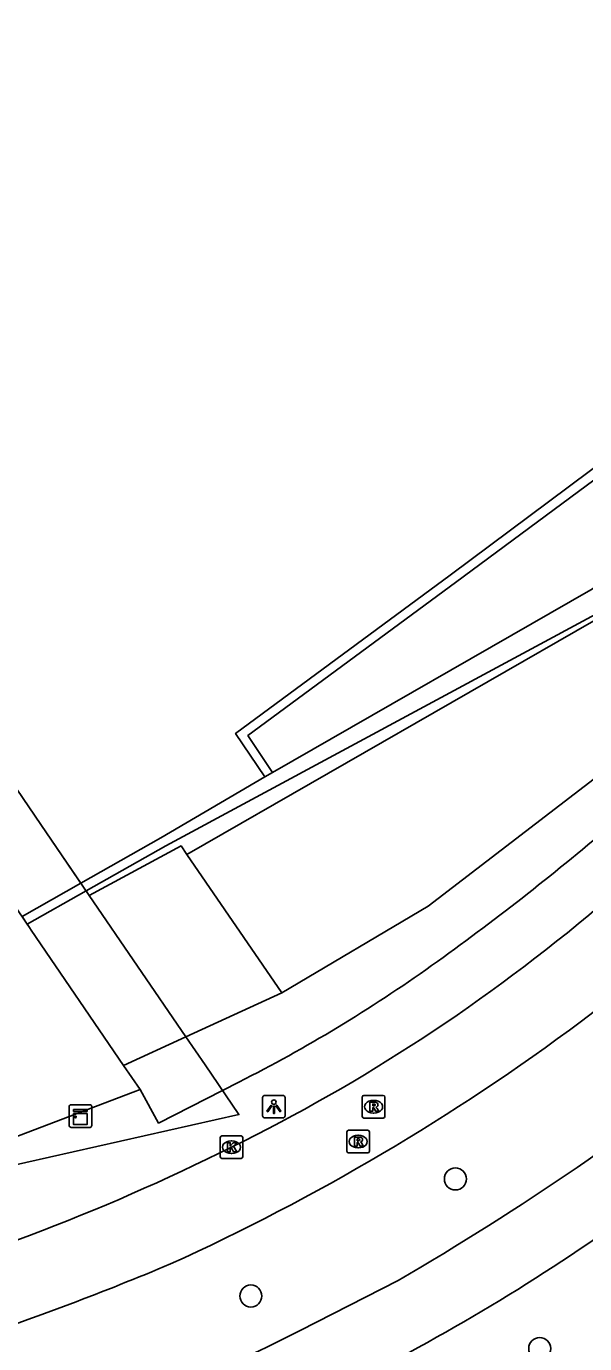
# Model space of a CAD drawing. Extents: x 155275 to 156263, y 382654 to 383635.
# Drawn here: x 155895.5 to 155920.3, y 383211.6 to 383270 of the extents above; entities that cross this region are included whole.
import ezdxf

# ---------------------------------------------------------------- set-up
doc = ezdxf.new("R2010")
doc.units = 0
for name, color, linetype in [('IMGEO_Boom', 7, 'Continuous'), ('IMGEO_Fietspad_gesloten', 7, 'Continuous'), ('IMGEO_Kademuur', 7, 'Continuous'), ('IMGEO_Kast', 7, 'Continuous'), ('IMGEO_Kolk', 7, 'Continuous'), ('IMGEO_Lichtpunt', 7, 'Continuous'), ('IMGEO_Meer_plas_ven_vijver', 7, 'Continuous'), ('IMGEO_Muur', 7, 'Continuous'), ('IMGEO_Pand', 7, 'Continuous'), ('IMGEO_Pand_overbouw', 7, 'Continuous'), ('IMGEO_Rijbaan_lokaal_gesloten', 7, 'Continuous'), ('IMGEO_Rijbaan_lokaal_open', 7, 'Continuous'), ('IMGEO_Rioolput', 7, 'Continuous')]:
    doc.layers.add(name, color=color, linetype=linetype)

msp = doc.modelspace()

# ---------------------------------------------------------------- linework, layer by layer
at = {"layer": 'IMGEO_Boom'}
for centre in [(155914.556, 383218.866), (155905.482, 383213.673), (155918.296, 383211.344)]:
    msp.add_circle(centre, 0.489, dxfattribs=at)
at = {"layer": 'IMGEO_Fietspad_gesloten'}
msp.add_lwpolyline([(155912.015, 383214.362), (155907.667, 383212.145)], dxfattribs=at)
for centre, radius, start, end in [((155848.176, 383324.271), 127.103, 300.1495, 308.62047), ((155868.783, 383292.073), 91.958, 296.3586, 305.61789), ((155867.005, 383292.062), 89.666, 285.51545, 296.96699)]:
    msp.add_arc(centre, radius, start, end, dxfattribs=at)
at = {"layer": 'IMGEO_Kademuur'}
for points in [[(155946.959, 383269.972), (155914.32, 383245.633), (155904.807, 383238.62), (155906.098, 383236.692)], [(155906.446, 383236.892), (155905.352, 383238.525), (155914.558, 383245.312), (155946.889, 383269.233)], [(155929.231, 383250.358), (155920.567, 383244.993), (155906.446, 383236.892)], [(155932.115, 383246.096), (155932.235, 383245.919), (155931.858, 383245.708), (155931.785, 383245.809), (155929.636, 383248.81), (155921.167, 383244.115), (155901.713, 383233.633), (155898.176, 383231.639)], [(155897.942, 383231.98), (155901.487, 383233.996), (155906.098, 383236.692)], [(155906.098, 383236.692), (155906.446, 383236.892)], [(155895.333, 383230.496), (155897.942, 383231.98)], [(155898.176, 383231.639), (155895.56, 383230.164)]]:
    msp.add_lwpolyline(points, dxfattribs=at)
at = {"layer": 'IMGEO_Kast'}
for p, q in [((155897.424, 383221.226), (155897.424, 383222.067)), ((155897.424, 383222.067), (155897.424, 383221.226)), ((155897.499, 383222.151), (155898.34, 383222.151)), ((155898.34, 383222.151), (155897.499, 383222.151)), ((155898.424, 383222.076), (155898.424, 383221.235)), ((155898.424, 383221.235), (155898.424, 383222.076)), ((155898.349, 383221.151), (155897.508, 383221.151)), ((155897.508, 383221.151), (155898.349, 383221.151))]:
    msp.add_line(p, q, dxfattribs=at)
for points in [[(155897.619, 383221.941), (155898.219, 383221.941), (155898.219, 383221.856), (155897.619, 383221.856), (155897.619, 383221.941)], [(155897.619, 383221.766), (155898.219, 383221.766), (155898.219, 383221.277), (155897.619, 383221.277), (155897.619, 383221.766)]]:
    msp.add_lwpolyline(points, dxfattribs=at)
msp.add_circle((155897.703, 383221.615), 0.0377, dxfattribs=at)
for centre, start, end in [((155897.502, 383222.073), 92.4484, 184.28452), ((155897.502, 383222.073), 92.4484, 184.28452), ((155898.346, 383222.073), 2.4484, 94.28452), ((155898.346, 383222.073), 2.4484, 94.28452), ((155897.502, 383221.229), 182.4484, 274.28452), ((155897.502, 383221.229), 182.4484, 274.28452), ((155898.346, 383221.229), 272.4484, 4.28452), ((155898.346, 383221.229), 272.4484, 4.28452)]:
    msp.add_arc(centre, 0.0779, start, end, dxfattribs=at)
at = {"layer": 'IMGEO_Kolk'}
for p, q in [((155904.123, 383219.847), (155904.123, 383220.699)), ((155904.198, 383220.773), (155905.05, 383220.773)), ((155904.611, 383220.553), (155904.636, 383220.553)), ((155905.124, 383220.699), (155905.124, 383219.847)), ((155904.634, 383219.993), (155904.609, 383219.993)), ((155905.05, 383219.773), (155904.198, 383219.773))]:
    msp.add_line(p, q, dxfattribs=at)
for points in [[(155904.123, 383219.847), (155904.123, 383220.699)], [(155904.198, 383220.773), (155905.05, 383220.773)], [(155905.124, 383220.699), (155905.124, 383219.847)], [(155904.444, 383220.473), (155904.567, 383220.473), (155904.567, 383220.322), (155904.697, 383220.473), (155904.861, 383220.473), (155904.715, 383220.322), (155904.868, 383220.073), (155904.716, 383220.073), (155904.631, 383220.237), (155904.567, 383220.17), (155904.567, 383220.073), (155904.444, 383220.073), (155904.444, 383220.473)], [(155905.05, 383219.773), (155904.198, 383219.773)]]:
    msp.add_lwpolyline(points, dxfattribs=at)
for centre, start, end in [((155904.2, 383220.697), 91.55205, 178.44795), ((155904.2, 383220.697), 91.55205, 178.44795), ((155905.048, 383220.697), 1.55205, 88.44795), ((155905.048, 383220.697), 1.55205, 88.44795), ((155904.2, 383219.849), 181.55205, 268.44795), ((155904.2, 383219.849), 181.55205, 268.44795), ((155905.048, 383219.849), 271.55205, 358.44795), ((155905.048, 383219.849), 271.55205, 358.44795)]:
    msp.add_arc(centre, 0.0765, start, end, dxfattribs=at)
for centre, major_axis, ratio, start_param, end_param in [((155904.61, 383220.273), (-0.387, 0.002), 0.722429, 4.712389, 7.853982), ((155904.635, 383220.273), (-0.39, 0.002), 0.717154, 1.570796, 4.712389)]:
    msp.add_ellipse(centre, major_axis=major_axis, ratio=ratio, start_param=start_param, end_param=end_param, dxfattribs=at)
at = {"layer": 'IMGEO_Lichtpunt'}
for p, q in [((155906.005, 383222.473), (155906.005, 383221.666)), ((155906.005, 383222.473), (155906.005, 383221.666)), ((155906.907, 383222.568), (155906.099, 383222.568)), ((155906.907, 383222.568), (155906.099, 383222.568)), ((155907.001, 383221.666), (155907.001, 383222.473)), ((155907.001, 383221.666), (155907.001, 383222.473)), ((155906.099, 383221.572), (155906.907, 383221.572)), ((155906.099, 383221.572), (155906.907, 383221.572))]:
    msp.add_line(p, q, dxfattribs=at)
for points in [[(155906.379, 383222.137), (155906.418, 383222.109), (155906.23, 383221.847), (155906.192, 383221.874), (155906.379, 383222.137)], [(155906.481, 383222.089), (155906.528, 383222.089), (155906.528, 383221.767), (155906.481, 383221.767), (155906.481, 383222.089)], [(155906.591, 383222.109), (155906.629, 383222.136), (155906.816, 383221.874), (155906.777, 383221.846), (155906.591, 383222.109)]]:
    msp.add_lwpolyline(points, dxfattribs=at)
msp.add_circle((155906.504, 383222.271), 0.0994, dxfattribs=at)
for centre, start, end in [((155906.099, 383222.473), 90, 180), ((155906.099, 383222.473), 90, 180), ((155906.907, 383222.473), 0, 90), ((155906.907, 383222.473), 0, 90), ((155906.099, 383221.666), 180, 270), ((155906.099, 383221.666), 180, 270), ((155906.907, 383221.666), 270, 0), ((155906.907, 383221.666), 270, 360)]:
    msp.add_arc(centre, 0.0946, start, end, dxfattribs=at)
at = {"layer": 'IMGEO_Meer_plas_ven_vijver'}
msp.add_lwpolyline([(155897.942, 383231.98), (155896.168, 383234.575), (155893.207, 383238.908)], dxfattribs=at)
at = {"layer": 'IMGEO_Muur'}
for points in [[(155924.583, 383239.579), (155913.348, 383230.954), (155906.85, 383227.119)], [(155906.85, 383227.119), (155902.602, 383225.163)], [(155899.839, 383223.892), (155902.602, 383225.163)], [(155904.954, 383223.16), (155904.225, 383222.788), (155901.387, 383221.339), (155900.567, 383222.825)]]:
    msp.add_lwpolyline(points, dxfattribs=at)
for centre, radius, start, end in [((155846.341, 383322.479), 115.652, 305.49948, 310.45936), ((155874.828, 383282.67), 66.701, 296.85027, 305.43545)]:
    msp.add_arc(centre, radius, start, end, dxfattribs=at)
at = {"layer": 'IMGEO_Pand'}
for points in [[(155895.56, 383230.164), (155895.333, 383230.496)], [(155899.839, 383223.892), (155895.739, 383229.901), (155895.666, 383230.008), (155895.56, 383230.164)], [(155900.567, 383222.825), (155899.839, 383223.892)], [(155900.567, 383222.825), (155900.256, 383222.707), (155887.087, 383217.706)]]:
    msp.add_lwpolyline(points, dxfattribs=at)
at = {"layer": 'IMGEO_Pand_overbouw'}
msp.add_lwpolyline([(155893.207, 383238.908), (155890.746, 383237.218), (155892.694, 383234.364), (155895.666, 383230.008), (155895.739, 383229.901), (155899.839, 383223.892), (155900.567, 383222.825), (155900.256, 383222.707), (155887.087, 383217.706), (155904.955, 383221.72), (155903.453, 383223.919), (155902.602, 383225.163), (155898.315, 383231.435), (155896.168, 383234.575)], close=True, dxfattribs=at)
at = {"layer": 'IMGEO_Rijbaan_lokaal_gesloten'}
for points in [[(155921.489, 383244.068), (155902.637, 383233.25)], [(155906.85, 383227.119), (155902.637, 383233.25)], [(155921.023, 383226.532), (155920.142, 383225.857)]]:
    msp.add_lwpolyline(points, dxfattribs=at)
for centre, radius, start, end in [((155869.613, 383291.549), 79.41, 296.16025, 310.263), ((155861.082, 383305.048), 98.789, 294.41642, 306.71534), ((155862.362, 383304.856), 94.553, 284.70163, 296.54928), ((155852.818, 383331.818), 126.63, 288.46258, 292.8141)]:
    msp.add_arc(centre, radius, start, end, dxfattribs=at)
at = {"layer": 'IMGEO_Rijbaan_lokaal_open'}
for points in [[(155902.637, 383233.25), (155902.387, 383233.628), (155898.315, 383231.435)], [(155898.315, 383231.435), (155898.176, 383231.639)], [(155902.602, 383225.163), (155898.315, 383231.435)]]:
    msp.add_lwpolyline(points, dxfattribs=at)
at = {"layer": 'IMGEO_Rioolput'}
for p, q in [((155910.426, 383221.64), (155910.426, 383222.492)), ((155910.501, 383222.566), (155911.353, 383222.566)), ((155910.914, 383222.346), (155910.939, 383222.346)), ((155911.427, 383222.492), (155911.427, 383221.64)), ((155910.937, 383221.786), (155910.912, 383221.786)), ((155911.353, 383221.566), (155910.501, 383221.566)), ((155909.741, 383220.096), (155909.741, 383220.948)), ((155909.816, 383221.022), (155910.668, 383221.022)), ((155910.229, 383220.802), (155910.254, 383220.802)), ((155910.742, 383220.948), (155910.742, 383220.096)), ((155910.668, 383220.022), (155909.816, 383220.022)), ((155910.252, 383220.242), (155910.227, 383220.242))]:
    msp.add_line(p, q, dxfattribs=at)
for points in [[(155910.426, 383221.64), (155910.426, 383222.492)], [(155910.501, 383222.566), (155911.353, 383222.566)], [(155911.427, 383222.492), (155911.427, 383221.64)], [(155911.015, 383222.264), (155910.763, 383222.266), (155910.763, 383221.866)], [(155910.763, 383221.866), (155910.887, 383221.866), (155910.887, 383222.028), (155910.898, 383222.028)], [(155910.941, 383222.185), (155910.887, 383222.185), (155910.887, 383222.104)], [(155910.887, 383222.104), (155910.939, 383222.104)], [(155910.945, 383221.999), (155911.016, 383221.866), (155911.156, 383221.866), (155911.091, 383221.992)], [(155911.353, 383221.566), (155910.501, 383221.566)], [(155909.741, 383220.096), (155909.741, 383220.948)], [(155909.816, 383221.022), (155910.668, 383221.022)], [(155910.33, 383220.72), (155910.078, 383220.722), (155910.078, 383220.322)], [(155910.256, 383220.641), (155910.202, 383220.641), (155910.202, 383220.56)], [(155910.202, 383220.56), (155910.254, 383220.56)], [(155910.742, 383220.948), (155910.742, 383220.096)], [(155910.668, 383220.022), (155909.816, 383220.022)], [(155910.078, 383220.322), (155910.202, 383220.322), (155910.202, 383220.484), (155910.213, 383220.484)], [(155910.26, 383220.455), (155910.331, 383220.322), (155910.471, 383220.322), (155910.406, 383220.448)]]:
    msp.add_lwpolyline(points, dxfattribs=at)
for centre, radius, start, end in [((155910.503, 383222.49), 0.0765, 91.55205, 178.44795), ((155910.503, 383222.49), 0.0765, 91.55205, 178.44795), ((155911.351, 383222.49), 0.0765, 1.55205, 88.44795), ((155911.351, 383222.49), 0.0765, 1.55205, 88.44795), ((155910.897, 383221.975), 0.0533, 26.02933, 88.69889), ((155910.923, 383222.293), 0.19, 274.7715, 282.96867), ((155910.947, 383222.089), 0.0964, 77.00612, 93.18647), ((155910.961, 383222.146), 0.0378, 276.66336, 79.67722), ((155911.014, 383222.154), 0.109, 350.36119, 89.41601), ((155911.012, 383222.154), 0.112, 277.58423, 350.98172), ((155910.996, 383221.939), 0.108, 29.51342, 73.79051), ((155910.503, 383221.642), 0.0765, 181.55205, 268.44795), ((155910.503, 383221.642), 0.0765, 181.55205, 268.44795), ((155911.351, 383221.642), 0.0765, 271.55205, 358.44795), ((155911.351, 383221.642), 0.0765, 271.55205, 358.44795), ((155909.818, 383220.946), 0.0765, 91.55205, 178.44795), ((155909.818, 383220.946), 0.0765, 91.55205, 178.44795), ((155910.238, 383220.749), 0.19, 274.7715, 282.96867), ((155910.262, 383220.545), 0.0964, 77.00612, 93.18647), ((155910.276, 383220.602), 0.0378, 276.66336, 79.67722), ((155910.329, 383220.61), 0.109, 350.36119, 89.41601), ((155910.327, 383220.61), 0.112, 277.58423, 350.98172), ((155910.666, 383220.946), 0.0765, 1.55205, 88.44795), ((155910.666, 383220.946), 0.0765, 1.55205, 88.44795), ((155909.818, 383220.098), 0.0765, 181.55205, 268.44795), ((155909.818, 383220.098), 0.0765, 181.55205, 268.44795), ((155910.212, 383220.431), 0.0533, 26.02933, 88.69889), ((155910.311, 383220.395), 0.108, 29.51342, 73.79051), ((155910.666, 383220.098), 0.0765, 271.55205, 358.44795), ((155910.666, 383220.098), 0.0765, 271.55205, 358.44795)]:
    msp.add_arc(centre, radius, start, end, dxfattribs=at)
for centre, major_axis, ratio, start_param, end_param in [((155910.913, 383222.066), (-0.387, 0.002), 0.722429, 4.712389, 7.853982), ((155910.938, 383222.066), (-0.39, 0.002), 0.717154, 1.570796, 4.712389), ((155910.228, 383220.522), (-0.387, 0.002), 0.722429, 4.712389, 7.853982), ((155910.253, 383220.522), (-0.39, 0.002), 0.717154, 1.570796, 4.712389)]:
    msp.add_ellipse(centre, major_axis=major_axis, ratio=ratio, start_param=start_param, end_param=end_param, dxfattribs=at)

doc.saveas('drawing.dxf')
